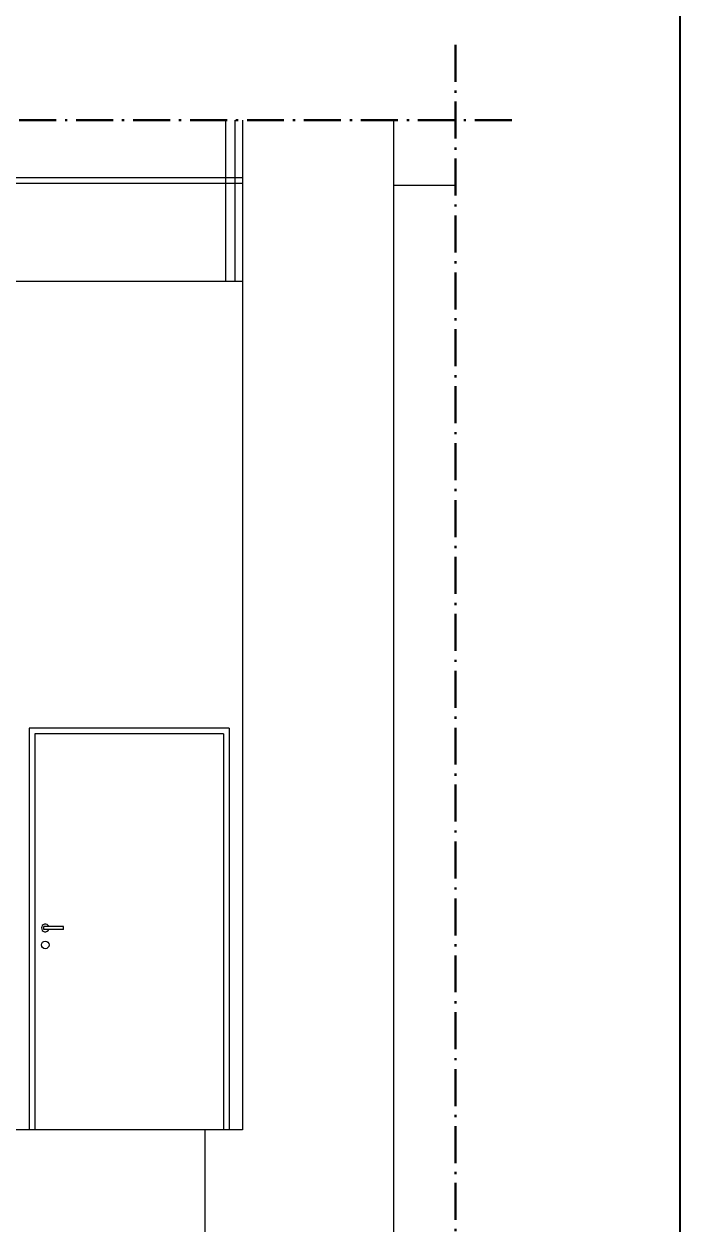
# Model space of a CAD drawing. Extents: x -4160 to -2690, y -474 to 714.
# Drawn here: x -3590.4 to -3540.8, y -333.7 to -242.8 of the extents above; entities that cross this region are included whole.
import ezdxf

# ---------------------------------------------------------------- set-up
doc = ezdxf.new("R2010")
doc.units = 0
doc.header["$LTSCALE"] = 0.56
doc.linetypes.add('DOT_DASHED', pattern=[7.7, 5, -1.2, 0.3, -1.2])
for name, color, linetype, lineweight in [('11', 7, 'Continuous', 13), ('13', 7, 'Continuous', 13), ('20', 7, 'Continuous', 13), ('5', 7, 'Continuous', 35), ('63', 7, 'Continuous', 13), ('9', 7, 'Continuous', 13)]:
    doc.layers.add(name, color=color, linetype=linetype, lineweight=lineweight)

msp = doc.modelspace()

# ---------------------------------------------------------------- linework, layer by layer
at = {"layer": '11'}
for p, q in [((-3573.8899, -250.077), (-3573.8899, -326.5726)), ((-3562.4614, -255.0013), (-3562.4614, -377.1726)), ((-3562.4614, -255.0013), (-3557.7642, -255.0013)), ((-3576.7471, -326.5726), (-3576.7471, -335.144))]:
    msp.add_line(p, q, dxfattribs=at)
at = {"layer": '13'}
for p, q in [((-3647.107, -254.4298), (-3573.9042, -254.4298)), ((-3646.6827, -254.8584), (-3573.9042, -254.8584)), ((-3655.3184, -262.287), (-3573.8899, -262.287)), ((-3573.8899, -326.5726), (-3594.6042, -326.5726))]:
    msp.add_line(p, q, dxfattribs=at)
at = {"layer": '20'}
for p, q in [((-3574.8899, -296.1441), (-3590.0328, -296.1441)), ((-3590.0328, -296.1441), (-3590.0328, -326.5726)), ((-3574.8899, -296.1441), (-3574.8899, -326.5726)), ((-3575.3185, -296.5726), (-3589.6042, -296.5726)), ((-3589.6042, -296.5726), (-3589.6042, -326.5726)), ((-3575.3185, -296.5726), (-3575.3185, -326.5726)), ((-3587.4256, -311.1798), (-3588.9256, -311.1798)), ((-3587.4256, -311.3941), (-3587.4256, -311.1798))]:
    msp.add_line(p, q, dxfattribs=at)
msp.add_lwpolyline([(-3587.4256, -311.3941), (-3588.9256, -311.3941), (-3588.9256, -311.1798)], dxfattribs=at)
msp.add_circle((-3588.8187, -312.5728), 0.2857, dxfattribs=at)
msp.add_arc((-3588.8187, -311.2871), 0.2857, 22.02431, 337.97569, dxfattribs=at)
at = {"layer": '5'}
msp.add_lwpolyline([(-3714.764, -463.5197), (-3714.764, -210.5199), (-3540.7642, -210.5199), (-3540.7642, -463.5197)], close=True, dxfattribs=at)
at = {"layer": '63'}
for p, q in [((-3575.1756, -250.077), (-3575.1756, -262.287)), ((-3574.4614, -250.077), (-3574.4614, -262.287)), ((-3562.4614, -250.077), (-3562.4614, -255.0013))]:
    msp.add_line(p, q, dxfattribs=at)
at = {"layer": '9', "linetype": 'DOT_DASHED', "lineweight": 40}
for p, q in [((-3557.7642, -244.3684), (-3557.7642, -446.0525)), ((-3698.5912, -250.077), (-3552.9457, -250.077))]:
    msp.add_line(p, q, dxfattribs=at)

doc.saveas('drawing.dxf')
